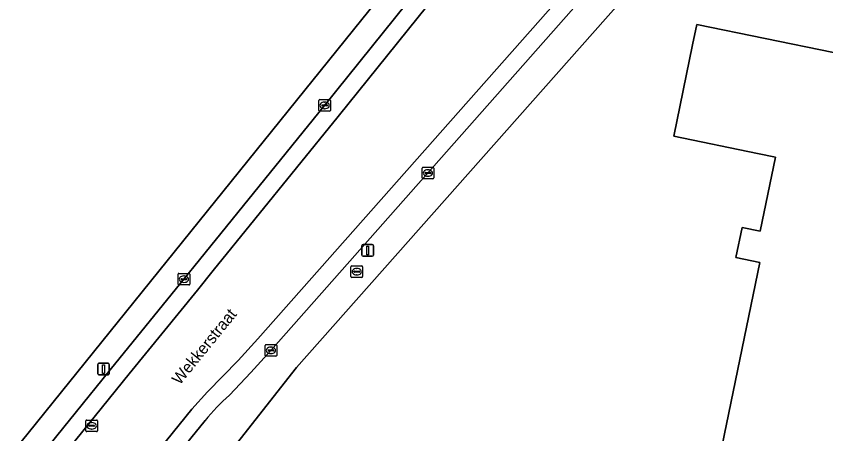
# Model space of a CAD drawing. Extents: x 157692 to 159674, y 381452 to 383291.
# Drawn here: x 157884.8 to 157954.5, y 382825.3 to 382861.3 of the extents above; entities that cross this region are included whole.
import ezdxf

# ---------------------------------------------------------------- set-up
doc = ezdxf.new("R2010")
doc.units = 0
for name, color, linetype in [('IMGEO_Brandkraan', 7, 'Continuous'), ('IMGEO_Erf', 7, 'Continuous'), ('IMGEO_Kolk', 7, 'Continuous'), ('IMGEO_Lichtmast', 7, 'Continuous'), ('IMGEO_Openbare_ruimte_label', 7, 'Continuous'), ('IMGEO_Pand', 7, 'Continuous'), ('IMGEO_Rijbaan_lokaal_gesloten', 7, 'Continuous'), ('IMGEO_Rioolput', 7, 'Continuous'), ('IMGEO_Voetpad_open', 7, 'Continuous')]:
    doc.layers.add(name, color=color, linetype=linetype)

msp = doc.modelspace()

# ---------------------------------------------------------------- linework, layer by layer
at = {"layer": 'IMGEO_Brandkraan'}
for p, q in [((157913.589, 382838.875), (157913.589, 382839.727)), ((157913.664, 382839.801), (157914.516, 382839.801)), ((157914.59, 382839.727), (157914.59, 382838.875)), ((157913.848, 382839.295), (157913.848, 382839.307)), ((157914.286, 382839.258), (157913.888, 382839.258)), ((157913.891, 382839.344), (157914.289, 382839.344)), ((157914.1, 382839.021), (157914.075, 382839.021)), ((157914.077, 382839.581), (157914.102, 382839.581)), ((157914.332, 382839.307), (157914.332, 382839.295)), ((157914.516, 382838.801), (157913.664, 382838.801))]:
    msp.add_line(p, q, dxfattribs=at)
for points in [[(157913.589, 382838.875), (157913.589, 382839.727)], [(157913.664, 382839.801), (157914.516, 382839.801)], [(157914.59, 382839.727), (157914.59, 382838.875)], [(157914.516, 382838.801), (157913.664, 382838.801)]]:
    msp.add_lwpolyline(points, dxfattribs=at)
for centre, radius, start, end in [((157913.666, 382839.725), 0.0765, 91.55205, 178.44795), ((157913.666, 382839.725), 0.0765, 91.55205, 178.44795), ((157914.514, 382839.725), 0.0765, 1.55205, 88.44795), ((157914.514, 382839.725), 0.0765, 1.55205, 88.44795), ((157913.888, 382839.304), 0.0403, 85.87752, 175.75265), ((157913.885, 382839.294), 0.0366, 178.93798, 274.71019), ((157914.289, 382839.301), 0.043, 264.86636, 352.45326), ((157914.293, 382839.306), 0.0386, 1.73085, 96.63898), ((157913.666, 382838.877), 0.0765, 181.55205, 268.44795), ((157913.666, 382838.877), 0.0765, 181.55205, 268.44795), ((157914.514, 382838.877), 0.0765, 271.55205, 358.44795), ((157914.514, 382838.877), 0.0765, 271.55205, 358.44795)]:
    msp.add_arc(centre, radius, start, end, dxfattribs=at)
for centre, major_axis, ratio, start_param, end_param in [((157914.076, 382839.301), (-0.387, 0.002), 0.722429, 4.712389, 7.853982), ((157914.101, 382839.301), (-0.39, 0.002), 0.717154, 1.570796, 4.712389)]:
    msp.add_ellipse(centre, major_axis=major_axis, ratio=ratio, start_param=start_param, end_param=end_param, dxfattribs=at)
at = {"layer": 'IMGEO_Erf'}
for points in [[(157830.506, 382757.456), (157838.76, 382767.138), (157841.379, 382770.373), (157841.593, 382770.637), (157850.31, 382781.428), (157855.073, 382787.319), (157856.1, 382788.595), (157865.728, 382800.548), (157866.634, 382801.674), (157866.969, 382802.089), (157945.193, 382899.07), (157947.107, 382906.076), (157944.985, 382907.946), (157939.765, 382912.544)], [(157947.176, 382873.776), (157941.717, 382867.892), (157936.63, 382862.345), (157908.891, 382831.039), (157903.732, 382824.466), (157891.416, 382809.174), (157886.476, 382803.051), (157867.597, 382779.705), (157866.33, 382778.137), (157864.683, 382776.082)], [(158000, 382755.747), (157934.221, 382769.322), (157935.694, 382776.472), (157930.994, 382777.446), (157929.513, 382770.298), (157888.122, 382778.876), (157891.84, 382796.815), (157933.328, 382788.216), (157932.285, 382783.674), (157936.957, 382782.6), (157948.803, 382840.089), (157946.744, 382840.516), (157947.291, 382843.102), (157948.829, 382842.792), (157950.141, 382849.171), (157948.605, 382849.475), (157941.394, 382850.973), (157943.012, 382858.844), (157943.373, 382860.608), (157961.041, 382856.974)]]:
    msp.add_lwpolyline(points, dxfattribs=at)
at = {"layer": 'IMGEO_Kolk'}
for p, q in [((157910.821, 382853.198), (157910.821, 382854.05)), ((157910.896, 382854.124), (157911.748, 382854.124)), ((157911.08, 382853.618), (157911.08, 382853.63)), ((157911.518, 382853.581), (157911.12, 382853.581)), ((157911.123, 382853.667), (157911.521, 382853.667)), ((157911.309, 382853.904), (157911.334, 382853.904)), ((157911.564, 382853.63), (157911.564, 382853.618)), ((157911.822, 382854.05), (157911.822, 382853.198)), ((157911.748, 382853.124), (157910.896, 382853.124)), ((157911.332, 382853.344), (157911.307, 382853.344)), ((157919.716, 382847.375), (157919.716, 382848.227)), ((157919.791, 382848.301), (157920.643, 382848.301)), ((157920.204, 382848.081), (157920.229, 382848.081)), ((157920.717, 382848.227), (157920.717, 382847.375)), ((157920.643, 382847.301), (157919.791, 382847.301)), ((157919.975, 382847.795), (157919.975, 382847.807)), ((157920.413, 382847.758), (157920.015, 382847.758)), ((157920.018, 382847.844), (157920.416, 382847.844)), ((157920.227, 382847.521), (157920.202, 382847.521)), ((157920.459, 382847.807), (157920.459, 382847.795)), ((157898.699, 382838.231), (157898.699, 382839.083)), ((157898.774, 382839.157), (157899.626, 382839.157)), ((157899.187, 382838.937), (157899.212, 382838.937)), ((157899.7, 382839.083), (157899.7, 382838.231)), ((157898.958, 382838.651), (157898.958, 382838.663)), ((157899.396, 382838.614), (157898.998, 382838.614)), ((157899.001, 382838.7), (157899.399, 382838.7)), ((157899.21, 382838.377), (157899.185, 382838.377)), ((157899.442, 382838.663), (157899.442, 382838.651)), ((157899.626, 382838.157), (157898.774, 382838.157)), ((157906.193, 382832.096), (157906.193, 382832.948)), ((157906.268, 382833.022), (157907.12, 382833.022)), ((157906.681, 382832.802), (157906.706, 382832.802)), ((157907.194, 382832.948), (157907.194, 382832.096)), ((157907.12, 382832.022), (157906.268, 382832.022)), ((157906.452, 382832.516), (157906.452, 382832.528)), ((157906.89, 382832.479), (157906.492, 382832.479)), ((157906.495, 382832.565), (157906.893, 382832.565)), ((157906.704, 382832.242), (157906.679, 382832.242)), ((157906.936, 382832.528), (157906.936, 382832.516))]:
    msp.add_line(p, q, dxfattribs=at)
for points in [[(157910.821, 382853.198), (157910.821, 382854.05)], [(157910.896, 382854.124), (157911.748, 382854.124)], [(157911.822, 382854.05), (157911.822, 382853.198)], [(157911.748, 382853.124), (157910.896, 382853.124)], [(157919.716, 382847.375), (157919.716, 382848.227)], [(157919.791, 382848.301), (157920.643, 382848.301)], [(157920.717, 382848.227), (157920.717, 382847.375)], [(157920.643, 382847.301), (157919.791, 382847.301)], [(157898.699, 382838.231), (157898.699, 382839.083)], [(157898.774, 382839.157), (157899.626, 382839.157)], [(157899.7, 382839.083), (157899.7, 382838.231)], [(157899.626, 382838.157), (157898.774, 382838.157)], [(157906.193, 382832.096), (157906.193, 382832.948)], [(157906.268, 382833.022), (157907.12, 382833.022)], [(157907.194, 382832.948), (157907.194, 382832.096)], [(157907.12, 382832.022), (157906.268, 382832.022)]]:
    msp.add_lwpolyline(points, dxfattribs=at)
for centre, radius, start, end in [((157910.898, 382854.048), 0.0765, 91.55205, 178.44795), ((157910.898, 382854.048), 0.0765, 91.55205, 178.44795), ((157911.12, 382853.627), 0.0403, 85.87752, 175.75265), ((157911.117, 382853.617), 0.0366, 178.93798, 274.71019), ((157911.521, 382853.624), 0.043, 264.86636, 352.45326), ((157911.525, 382853.629), 0.0386, 1.73085, 96.63898), ((157911.746, 382854.048), 0.0765, 1.55205, 88.44795), ((157911.746, 382854.048), 0.0765, 1.55205, 88.44795), ((157910.898, 382853.2), 0.0765, 181.55205, 268.44795), ((157910.898, 382853.2), 0.0765, 181.55205, 268.44795), ((157911.746, 382853.2), 0.0765, 271.55205, 358.44795), ((157911.746, 382853.2), 0.0765, 271.55205, 358.44795), ((157919.793, 382848.225), 0.0765, 91.55205, 178.44795), ((157919.793, 382848.225), 0.0765, 91.55205, 178.44795), ((157920.641, 382848.225), 0.0765, 1.55205, 88.44795), ((157920.641, 382848.225), 0.0765, 1.55205, 88.44795), ((157919.793, 382847.377), 0.0765, 181.55205, 268.44795), ((157919.793, 382847.377), 0.0765, 181.55205, 268.44795), ((157920.015, 382847.804), 0.0403, 85.87752, 175.75265), ((157920.012, 382847.794), 0.0366, 178.93798, 274.71019), ((157920.416, 382847.801), 0.043, 264.86636, 352.45326), ((157920.42, 382847.806), 0.0386, 1.73085, 96.63898), ((157920.641, 382847.377), 0.0765, 271.55205, 358.44795), ((157920.641, 382847.377), 0.0765, 271.55205, 358.44795), ((157898.776, 382839.081), 0.0765, 91.55205, 178.44795), ((157898.776, 382839.081), 0.0765, 91.55205, 178.44795), ((157899.624, 382839.081), 0.0765, 1.55205, 88.44795), ((157899.624, 382839.081), 0.0765, 1.55205, 88.44795), ((157898.776, 382838.233), 0.0765, 181.55205, 268.44795), ((157898.776, 382838.233), 0.0765, 181.55205, 268.44795), ((157898.998, 382838.66), 0.0403, 85.87752, 175.75265), ((157898.995, 382838.65), 0.0366, 178.93798, 274.71019), ((157899.399, 382838.657), 0.043, 264.86636, 352.45326), ((157899.403, 382838.662), 0.0386, 1.73085, 96.63898), ((157899.624, 382838.233), 0.0765, 271.55205, 358.44795), ((157899.624, 382838.233), 0.0765, 271.55205, 358.44795), ((157906.27, 382832.946), 0.0765, 91.55205, 178.44795), ((157906.27, 382832.946), 0.0765, 91.55205, 178.44795), ((157907.118, 382832.946), 0.0765, 1.55205, 88.44795), ((157907.118, 382832.946), 0.0765, 1.55205, 88.44795), ((157906.27, 382832.098), 0.0765, 181.55205, 268.44795), ((157906.27, 382832.098), 0.0765, 181.55205, 268.44795), ((157906.492, 382832.525), 0.0403, 85.87752, 175.75265), ((157906.489, 382832.515), 0.0366, 178.93798, 274.71019), ((157906.893, 382832.522), 0.043, 264.86636, 352.45326), ((157906.897, 382832.527), 0.0386, 1.73085, 96.63898), ((157907.118, 382832.098), 0.0765, 271.55205, 358.44795), ((157907.118, 382832.098), 0.0765, 271.55205, 358.44795)]:
    msp.add_arc(centre, radius, start, end, dxfattribs=at)
for centre, major_axis, ratio, start_param, end_param in [((157911.308, 382853.624), (-0.387, 0.002), 0.722429, 4.712389, 7.853982), ((157911.333, 382853.624), (-0.39, 0.002), 0.717154, 1.570796, 4.712389), ((157920.203, 382847.801), (-0.387, 0.002), 0.722429, 4.712389, 7.853982), ((157920.228, 382847.801), (-0.39, 0.002), 0.717154, 1.570796, 4.712389), ((157899.186, 382838.657), (-0.387, 0.002), 0.722429, 4.712389, 7.853982), ((157899.211, 382838.657), (-0.39, 0.002), 0.717154, 1.570796, 4.712389), ((157906.68, 382832.522), (-0.387, 0.002), 0.722429, 4.712389, 7.853982), ((157906.705, 382832.522), (-0.39, 0.002), 0.717154, 1.570796, 4.712389)]:
    msp.add_ellipse(centre, major_axis=major_axis, ratio=ratio, start_param=start_param, end_param=end_param, dxfattribs=at)
at = {"layer": 'IMGEO_Lichtmast'}
for p, q in [((157914.531, 382840.74), (157914.531, 382841.54)), ((157914.531, 382841.54), (157914.531, 382840.74)), ((157914.631, 382841.64), (157915.421, 382841.64)), ((157915.421, 382841.64), (157914.631, 382841.64)), ((157915.521, 382841.54), (157915.521, 382840.74)), ((157915.521, 382840.74), (157915.521, 382841.54)), ((157915.421, 382840.64), (157914.631, 382840.64)), ((157914.631, 382840.64), (157915.421, 382840.64)), ((157891.783, 382830.515), (157891.783, 382831.315)), ((157891.783, 382831.315), (157891.783, 382830.515)), ((157891.883, 382831.415), (157892.673, 382831.415)), ((157892.673, 382831.415), (157891.883, 382831.415)), ((157892.773, 382831.315), (157892.773, 382830.515)), ((157892.773, 382830.515), (157892.773, 382831.315)), ((157892.673, 382830.415), (157891.883, 382830.415)), ((157891.883, 382830.415), (157892.673, 382830.415))]:
    msp.add_line(p, q, dxfattribs=at)
for points in [[(157914.951, 382841.515), (157915.101, 382841.515), (157915.101, 382840.765), (157914.951, 382840.765), (157914.951, 382841.515)], [(157892.203, 382831.29), (157892.353, 382831.29), (157892.353, 382830.54), (157892.203, 382830.54), (157892.203, 382831.29)]]:
    msp.add_lwpolyline(points, dxfattribs=at)
for centre, start, end in [((157914.631, 382841.54), 90, 180), ((157914.631, 382841.54), 90, 180), ((157915.421, 382841.54), 0, 90), ((157915.421, 382841.54), 360, 90), ((157914.631, 382840.74), 180, 270), ((157914.631, 382840.74), 180, 270), ((157915.421, 382840.74), 270, 0), ((157915.421, 382840.74), 270, 0), ((157891.883, 382831.315), 90, 180), ((157891.883, 382831.315), 90, 180), ((157892.673, 382831.315), 0, 90), ((157892.673, 382831.315), 360, 90), ((157891.883, 382830.515), 180, 270), ((157891.883, 382830.515), 180, 270), ((157892.673, 382830.515), 270, 0), ((157892.673, 382830.515), 270, 0)]:
    msp.add_arc(centre, 0.1, start, end, dxfattribs=at)
at = {"layer": 'IMGEO_Pand'}
msp.add_lwpolyline([(157961.041, 382856.974), (157943.373, 382860.608), (157943.012, 382858.844), (157941.394, 382850.973), (157948.605, 382849.475), (157950.141, 382849.171), (157948.829, 382842.792), (157947.291, 382843.102), (157946.744, 382840.516), (157948.803, 382840.089), (157936.957, 382782.6), (157935.694, 382776.472), (157934.221, 382769.322), (158000, 382755.747)], dxfattribs=at)
at = {"layer": 'IMGEO_Rijbaan_lokaal_gesloten'}
for points in [[(157951.073, 382904.462), (157951.095, 382903.514), (157951.014, 382902.543), (157950.835, 382901.599), (157950.559, 382900.68), (157949.902, 382899.115), (157936.866, 382882.954), (157926.976, 382870.701), (157912.485, 382852.681), (157901.715, 382839.391), (157900.362, 382837.712), (157894.491, 382830.496), (157888.696, 382823.325), (157879.623, 382812.061), (157865.484, 382794.554), (157858.921, 382786.415), (157856.4, 382783.289), (157852.326, 382778.21), (157845.583, 382769.845), (157841.449, 382764.275)], [(157888.696, 382823.325), (157894.491, 382830.496), (157900.362, 382837.712), (157901.715, 382839.391), (157912.485, 382852.681), (157926.976, 382870.701), (157936.866, 382882.954), (157949.902, 382899.115)], [(157947.589, 382898.605), (157946.962, 382897.86), (157935.699, 382883.896), (157929.173, 382875.811), (157925.808, 382871.642), (157923.495, 382868.765), (157911.318, 382853.623), (157900.548, 382840.334), (157899.196, 382838.656), (157893.326, 382831.441), (157885.366, 382821.588)], [(157956.653, 382889.759), (157950.207, 382883.019), (157944.119, 382876.562), (157938.674, 382870.687), (157933.638, 382865.192), (157932.781, 382864.296), (157905.583, 382833.507), (157903.875, 382831.641), (157901.222, 382828.944), (157899.885, 382827.453), (157893.326, 382819.352), (157887.648, 382812.299), (157882.061, 382805.373), (157870.086, 382790.579), (157863.722, 382782.702), (157859.818, 382777.869), (157860.956, 382776.925)], [(157903.127, 382828.678), (157904.972, 382830.618), (157906.698, 382832.504), (157933.886, 382863.281), (157934.733, 382864.167), (157939.777, 382869.67), (157945.215, 382875.538), (157951.295, 382881.986)], [(157845.62, 382741.511), (157848.805, 382757.643), (157849.097, 382758.893), (157851.863, 382765.387), (157855.266, 382771.509), (157855.443, 382771.761), (157856.516, 382773.291), (157859.152, 382777.044), (157859.818, 382777.869), (157863.722, 382782.702), (157870.086, 382790.579), (157882.061, 382805.373), (157887.648, 382812.299), (157893.326, 382819.352), (157899.885, 382827.453), (157901.222, 382828.944), (157903.875, 382831.641), (157905.583, 382833.507), (157932.781, 382864.296)], [(157862.178, 382778.403), (157864.909, 382781.784), (157871.252, 382789.636), (157883.276, 382804.507), (157885.418, 382807.136), (157888.767, 382811.325), (157894.493, 382818.41), (157901.028, 382826.481)]]:
    msp.add_lwpolyline(points, dxfattribs=at)
msp.add_arc((157915.16, 382815.08), 18.157, 131.50713, 141.10647, dxfattribs=at)
at = {"layer": 'IMGEO_Rioolput'}
for p, q in [((157890.762, 382825.6), (157890.762, 382826.452)), ((157890.837, 382826.526), (157891.689, 382826.526)), ((157891.763, 382826.452), (157891.763, 382825.6)), ((157891.021, 382826.02), (157891.021, 382826.032)), ((157891.459, 382825.983), (157891.061, 382825.983)), ((157891.064, 382826.069), (157891.462, 382826.069)), ((157891.273, 382825.746), (157891.248, 382825.746)), ((157891.25, 382826.306), (157891.275, 382826.306)), ((157891.505, 382826.032), (157891.505, 382826.02)), ((157891.689, 382825.526), (157890.837, 382825.526))]:
    msp.add_line(p, q, dxfattribs=at)
for points in [[(157890.762, 382825.6), (157890.762, 382826.452)], [(157890.837, 382826.526), (157891.689, 382826.526)], [(157891.763, 382826.452), (157891.763, 382825.6)], [(157891.689, 382825.526), (157890.837, 382825.526)]]:
    msp.add_lwpolyline(points, dxfattribs=at)
for centre, radius, start, end in [((157890.839, 382826.45), 0.0765, 91.55205, 178.44795), ((157890.839, 382826.45), 0.0765, 91.55205, 178.44795), ((157891.687, 382826.45), 0.0765, 1.55205, 88.44795), ((157891.687, 382826.45), 0.0765, 1.55205, 88.44795), ((157891.061, 382826.029), 0.0403, 85.87752, 175.75265), ((157891.058, 382826.019), 0.0366, 178.93798, 274.71019), ((157891.462, 382826.026), 0.043, 264.86636, 352.45326), ((157891.466, 382826.031), 0.0386, 1.73085, 96.63898), ((157890.839, 382825.602), 0.0765, 181.55205, 268.44795), ((157890.839, 382825.602), 0.0765, 181.55205, 268.44795), ((157891.687, 382825.602), 0.0765, 271.55205, 358.44795), ((157891.687, 382825.602), 0.0765, 271.55205, 358.44795)]:
    msp.add_arc(centre, radius, start, end, dxfattribs=at)
for centre, major_axis, ratio, start_param, end_param in [((157891.249, 382826.026), (-0.387, 0.002), 0.722429, 4.712389, 7.853982), ((157891.274, 382826.026), (-0.39, 0.002), 0.717154, 1.570796, 4.712389)]:
    msp.add_ellipse(centre, major_axis=major_axis, ratio=ratio, start_param=start_param, end_param=end_param, dxfattribs=at)
at = {"layer": 'IMGEO_Voetpad_open'}
for points in [[(157946.658, 382909.821), (157944.985, 382907.946), (157947.107, 382906.076), (157945.193, 382899.07), (157866.969, 382802.089)], [(157885.366, 382821.588), (157893.326, 382831.441), (157899.196, 382838.656), (157900.548, 382840.334), (157911.318, 382853.623), (157923.495, 382868.765), (157922.689, 382869.403), (157928.39, 382876.462), (157929.173, 382875.811), (157935.699, 382883.896), (157946.962, 382897.86)], [(157957.725, 382888.709), (157951.295, 382881.986), (157945.215, 382875.538), (157939.777, 382869.67), (157934.733, 382864.167), (157933.886, 382863.281), (157906.698, 382832.504), (157904.972, 382830.618), (157903.127, 382828.678)], [(157901.028, 382826.481), (157894.493, 382818.41), (157888.767, 382811.325), (157891.416, 382809.174), (157903.732, 382824.466), (157908.891, 382831.039), (157936.63, 382862.345)]]:
    msp.add_lwpolyline(points, dxfattribs=at)
msp.add_arc((157915.16, 382815.08), 18.157, 131.50713, 141.10647, dxfattribs=at)

# ---------------------------------------------------------------- texts
at = {"layer": 'IMGEO_Openbare_ruimte_label'}
msp.add_text('Wekkerstraat', height=1, rotation=50.96449, dxfattribs=at).set_placement((157898.846, 382829.485))

doc.saveas('drawing.dxf')
